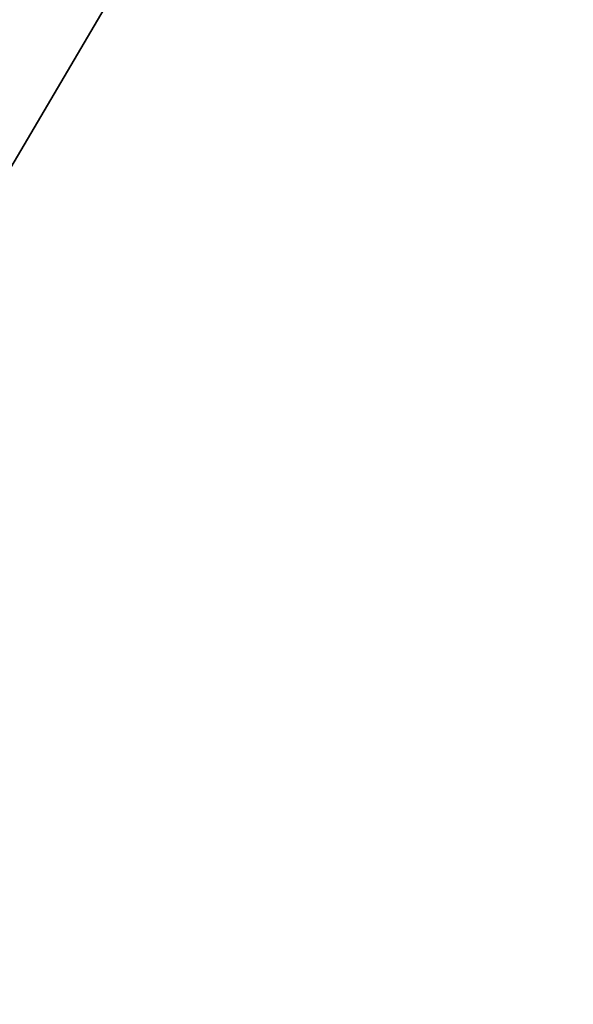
# Model space of a CAD drawing. Header units: millimetres. Extents: x -41 to 11, y -3 to 963.
# Tile 301 of 656: x -31.76 to -28.1, y 307.37 to 313.87. Entities that reach past the tile are written whole.
import ezdxf

# ---------------------------------------------------------------- set-up
doc = ezdxf.new("R2010")
doc.units = ezdxf.units.MM
doc.header["$LTSCALE"] = 65.185185
for name, color, linetype in [('3321', 7, 'CONTINUOUS'), ('3323', 7, 'CONTINUOUS'), ('3384', 7, 'CONTINUOUS'), ('3385', 7, 'CONTINUOUS')]:
    doc.layers.add(name, color=color, linetype=linetype)

msp = doc.modelspace()

# ---------------------------------------------------------------- linework, layer by layer
at = {"layer": '3321', "linetype": 'Continuous'}
for points in [[(9.125, 297.5, 93.5), (9.125, 382.5, 93.5), (-40.875, 297.5, 93.5), (9.125, 297.5, 93.5)], [(9.125, 382.5, 93.5), (-40.875, 382.5, 93.5), (-40.875, 297.5, 93.5), (9.125, 382.5, 93.5)]]:
    msp.add_3dface(points, dxfattribs=at)
at = {"layer": '3323', "linetype": 'Continuous'}
for points in [[(-40.875, 382.5, 8.5), (9.125, 297.5, 8.5), (-40.875, 297.5, 8.5), (-40.875, 382.5, 8.5)], [(9.125, 382.5, 8.5), (9.125, 297.5, 8.5), (-40.875, 382.5, 8.5), (9.125, 382.5, 8.5)]]:
    msp.add_3dface(points, dxfattribs=at)
at = {"layer": '3384', "linetype": 'Continuous'}
for points in [[(-40.875, 300.2, 90.8), (-40.875, 379.8, 90.8), (-15.675, 300.2, 90.8), (-40.875, 300.2, 90.8)], [(-40.875, 379.8, 90.8), (-15.675, 379.8, 90.8), (-15.675, 300.2, 90.8), (-40.875, 379.8, 90.8)]]:
    msp.add_3dface(points, dxfattribs=at)
at = {"layer": '3385', "linetype": 'Continuous'}
for points in [[(-15.675, 379.8, 11.2), (-40.875, 300.2, 11.2), (-15.675, 300.2, 11.2), (-15.675, 379.8, 11.2)], [(-40.875, 379.8, 11.2), (-40.875, 300.2, 11.2), (-15.675, 379.8, 11.2), (-40.875, 379.8, 11.2)]]:
    msp.add_3dface(points, dxfattribs=at)

doc.saveas('drawing.dxf')
